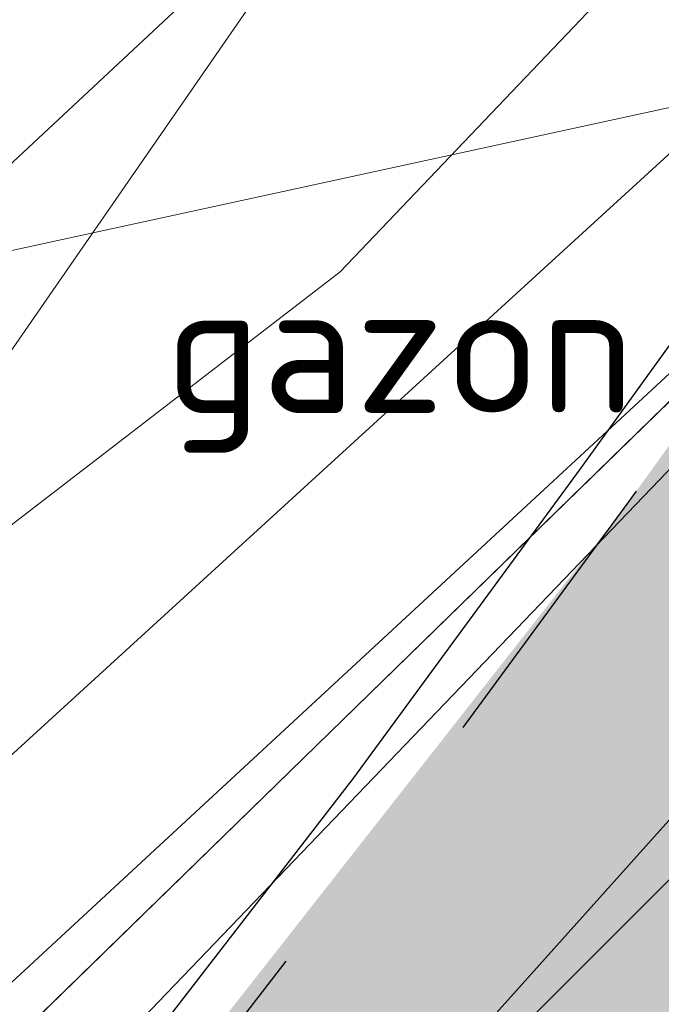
# Model space of a CAD drawing. Header units: metres. Extents: x 163628 to 167855, y 402678 to 405435.
# Tile 715 of 1056: x 165676.814 to 165677.69, y 404061.812 to 404063.156. Entities that reach past the tile are written whole.
import ezdxf

# ---------------------------------------------------------------- set-up
doc = ezdxf.new("R2010")
doc.units = ezdxf.units.M
doc.linetypes.add('X-CA190022.004-UO-DWM_Snelfietsroute$0$VH-OPSLUITBAND_80X200', pattern=[14, 8, -2, 2, -2])
doc.layers.get('0').update_dxf_attribs({"lineweight": 25})
for name, color, linetype, lineweight in [('X-CA190022.004-UO-BGT_Ondergrond$0$GE_314_WGDRijbaanLokaleweg_Vlak_GEM', 253, 'Continuous', 9), ('X-CA190022.004-UO-BGT_Ondergrond$0$GE_367_OWGBerm_groenvoorziening_grasenk_GEM', 253, 'Continuous', 9), ('X-CA190022.004-UO-DTM inmeting$0$B-WE-AL-AANPIJLING-T18', 246, 'Continuous', 0), ('X-CA190022.004-UO-DTM inmeting$0$B-WE-VH-VERHARDING_ASFALT-G', 246, 'Continuous', 0), ('X-CA190022.004-UO-DWM_Snelfietsroute$0$N-WE-VH-KANTOPSLUITING_ACHTERKANTBAND-G', 125, 'Continuous', 25), ('X-CA190022.004-UO-DWM_Snelfietsroute$0$N-WE-VH-KANTOPSLUITING_OPSLUITBAND_80X200-G', 125, 'X-CA190022.004-UO-DWM_Snelfietsroute$0$VH-OPSLUITBAND_80X200', 25), ('X-CA190022.004-UO-KAD_Percelen$0$B-WE-KG-GRENS_PERCEEL-GV', 150, 'Continuous', 9)]:
    doc.layers.add(name, color=color, linetype=linetype, lineweight=lineweight)
doc.layers.add('X-CA190022.004-UO-DTM inmeting$0$X-XX-AL-MEETPUNT-S', color=246, linetype='Continuous', lineweight=0, plot=False)
for name, color, linetype, lineweight, transparency in [('X-CA190022.004-UO-KL_Wenstracé_v0.3$0$N-WE-KL-TRACE_WENSTRACE-G 1.5m', 24, 'Continuous', 35, 0.6), ('X-CA190022.004-UO-KLIC$0$B-OI-KL-DATA_KPN_0000546663_VECT_19O042616-G', 42, 'X-CA190022.004-UO-KLIC$0$1-200 TELEFONIE-KPN', 0, 0.25), ('X-CA190022.004-UO-KLIC$0$B-OI-KL-DATA_REGGEFIBER OPERATOR B.V._0000579733_VECT_19O042616-G', 42, 'X-CA190022.004-UO-KLIC$0$1-200 REGGEFIBER', 0, 0.25), ('X-CA190022.004-UO-KLIC$0$B-OI-KL-DATA_ZIGGO BV_0000546674_VECT_19O042616-G', 42, 'X-CA190022.004-UO-KLIC$0$1-200 ZIGGO', 0, 0.25), ('X-CA190022.004-UO-KLIC$0$B-OI-KL-WATER_BW_0000551269_VECT_19O042616-G', 42, 'X-CA190022.004-UO-KLIC$0$1-200 WATERLEIDING', 0, 0.25), ('X-CA190022.004-UO-KLIC$0$B-WE-KL-ET_LS-G', 42, 'X-CA190022.004-UO-KLIC$0$1-200 LAAGSPANNING', 0, 0.25), ('X-CA190022.004-UO-KLIC$0$B-WE-KL-ET_LS_KABELBED-G', 42, 'X-CA190022.004-UO-KLIC$0$1-200 LAAGSPANNING', 0, 0.25), ('X-CA190022.004-UO-KLIC$0$B-WE-KL-ET_MS-G', 42, 'X-CA190022.004-UO-KLIC$0$1-200 MIDDENSPANNING', 0, 0.25), ('X-CA190022.004-UO-KLIC$0$B-WE-KL-GAS_LD-G', 42, 'X-CA190022.004-UO-KLIC$0$1-200 GASLEIDING LAGE DRUK', 0, 0.25)]:
    doc.layers.add(name, color=color, linetype=linetype, lineweight=lineweight, transparency=transparency)
doc.styles.add('X-CA190022.004-UO-DTM inmeting$0$NLCS-ISO', font='isocpeur.ttf', dxfattribs={"height": 2.5})
doc.styles.add('X-CA190022.004-UO-KLIC$0$NLCS-ISO', font='NLCS-ISO.ttf')
doc.linetypes.add('X-CA190022.004-UO-KLIC$0$1-200 GASLEIDING LAGE DRUK', pattern='A,1.5,-0.6,["GAS LD",X-CA190022.004-UO-KLIC$0$NLCS-ISO,S=0.24,R=0,X=-0.5,Y=-0.12],-0.7', length=2.8)
doc.linetypes.add('X-CA190022.004-UO-KLIC$0$1-200 LAAGSPANNING', pattern='A,1.5,-0.6,["LS",X-CA190022.004-UO-KLIC$0$NLCS-ISO,S=0.24,R=0,X=-0.45,Y=-0.12],-0.05', length=2.15)
doc.linetypes.add('X-CA190022.004-UO-KLIC$0$1-200 MIDDENSPANNING', pattern='A,1.5,-0.6,["MS",X-CA190022.004-UO-KLIC$0$NLCS-ISO,S=0.24,R=0,X=-0.5,Y=-0.12],-0.05', length=2.15)
doc.linetypes.add('X-CA190022.004-UO-KLIC$0$1-200 REGGEFIBER', pattern='A,1.5,-0.6,["REGGEFIBER",X-CA190022.004-UO-KLIC$0$NLCS-ISO,S=0.24,R=0,X=-0.5,Y=-0.12],-0.65', length=2.75)
doc.linetypes.add('X-CA190022.004-UO-KLIC$0$1-200 TELEFONIE-KPN', pattern='A,1.5,-0.6,["KPN",X-CA190022.004-UO-KLIC$0$NLCS-ISO,S=0.24,R=0,X=-0.5,Y=-0.12],-0.3', length=2.4)
doc.linetypes.add('X-CA190022.004-UO-KLIC$0$1-200 WATERLEIDING', pattern='A,1.5,-0.6,["WATER",X-CA190022.004-UO-KLIC$0$NLCS-ISO,S=0.24,R=0,X=-0.5,Y=-0.12],-0.65', length=2.75)
doc.linetypes.add('X-CA190022.004-UO-KLIC$0$1-200 ZIGGO', pattern='A,1.5,-0.6,["ZIGGO",X-CA190022.004-UO-KLIC$0$NLCS-ISO,S=0.24,R=0,X=-0.5,Y=-0.12],-0.5', length=2.6)

# ---------------------------------------------------------------- blocks, each defined once
blk = doc.blocks.new('X-CA190022.004-UO-DTM inmeting$0$punt')
at = {"color": 0, "lineweight": -2}
blk.add_line((0, 0), (0, 0), dxfattribs=at)

msp = doc.modelspace()

# ---------------------------------------------------------------- linework, layer by layer
at = {"layer": 'X-CA190022.004-UO-BGT_Ondergrond$0$GE_314_WGDRijbaanLokaleweg_Vlak_GEM', "extrusion": (0, 0, -1)}
msp.add_arc((-165627.9204, 404108.7246), 72.11, 211.384689, 240.300856, dxfattribs=at)
at = {"layer": 'X-CA190022.004-UO-BGT_Ondergrond$0$GE_314_WGDRijbaanLokaleweg_Vlak_GEM'}
msp.add_arc((165623.999, 404115.4495), 75.7797, 311.045111, 322.497387, dxfattribs=at)
at = {"layer": 'X-CA190022.004-UO-BGT_Ondergrond$0$GE_367_OWGBerm_groenvoorziening_grasenk_GEM'}
msp.add_arc((165627.9204, 404108.7246), 72.11, 299.699144, 328.615311, dxfattribs=at)
at = {"layer": 'X-CA190022.004-UO-BGT_Ondergrond$0$GE_367_OWGBerm_groenvoorziening_grasenk_GEM', "extrusion": (0, 0, -1)}
msp.add_arc((-165623.999, 404115.4495), 75.7797, 217.502613, 228.954889, dxfattribs=at)
at = {"layer": 'X-CA190022.004-UO-DTM inmeting$0$B-WE-VH-VERHARDING_ASFALT-G'}
msp.add_polyline3d([(165692.467, 404081.283, 9.011), (165690.492, 404078.619, 9.015), (165688.163, 404075.127, 9.011), (165687.418, 404074.012, 9.009), (165685.769, 404072.007, 9.052), (165683.108, 404068.492, 9.046), (165680.191, 404064.848, 9.068), (165677.184, 404061.487, 9.092), (165674.539, 404058.944, 9.177), (165671.821, 404056.725, 9.214), (165668.888, 404054.742, 9.216), (165664.997, 404052.397, 9.208), (165664.184, 404051.983, 9.201), (165661.309, 404050.306, 9.188), (165657.372, 404048.088, 9.161), (165655.189, 404046.873, 9.152), (165655.094, 404046.534, 9.163), (165651.321, 404044.732, 9.168), (165648.297, 404043.223, 9.172), (165643.616, 404040.892, 9.203)], dxfattribs=at)
at = {"layer": 'X-CA190022.004-UO-DWM_Snelfietsroute$0$N-WE-VH-KANTOPSLUITING_ACHTERKANTBAND-G', "ltscale": 0.2, "flags": 128}
msp.add_lwpolyline([(165683.6085, 404070.9117), (165677.5788, 404062.5431), (165677.2692, 404062.1215), (165676.7328, 404061.4278), (165676.1789, 404060.7552), (165675.6046, 404060.0999), (165675.0104, 404059.4626), (165674.3969, 404058.8439), (165673.7646, 404058.2443), (165673.1083, 404057.6593), (165672.831, 404057.4228), (165672.4508, 404057.1086), (165671.7613, 404056.5663), (165671.0602, 404056.0489), (165670.3435, 404055.5533), (165669.6119, 404055.08), (165668.8661, 404054.6295), (165668.1068, 404054.2021), (165667.3281, 404053.7948), (165666.973, 404053.6191), (165663.6125, 404051.9854), (165661.0825, 404053.239)], dxfattribs=at)
at = {"layer": 'X-CA190022.004-UO-DWM_Snelfietsroute$0$N-WE-VH-KANTOPSLUITING_OPSLUITBAND_80X200-G', "ltscale": 0.2, "flags": 128}
msp.add_lwpolyline([(165686.892, 404077.209), (165687.5552, 404077.1077), (165683.3145, 404071.2221), (165683.7202, 404070.9299), (165677.6435, 404062.496), (165677.3331, 404062.0734), (165676.7954, 404061.3779), (165676.2399, 404060.7034), (165675.664, 404060.0463), (165675.0681, 404059.4072), (165674.4528, 404058.7867), (165673.8187, 404058.1855), (165673.1609, 404057.599), (165672.8824, 404057.3616), (165672.501, 404057.0464), (165671.8098, 404056.5027), (165671.1067, 404055.9838), (165670.388, 404055.4868), (165669.6544, 404055.0122), (165668.9064, 404054.5604), (165668.145, 404054.1318), (165667.3644, 404053.7235), (165667.0082, 404053.5472), (165663.6122, 404051.8963), (165661.047, 404053.1673)], dxfattribs=at)
at = {"layer": 'X-CA190022.004-UO-KAD_Percelen$0$B-WE-KG-GRENS_PERCEEL-GV', "flags": 128}
msp.add_lwpolyline([(165816.43, 404126.37), (165784.658, 404112.989), (165755.734, 404100.808), (165751.56, 404099.05), (165737.97, 404093.3), (165736.06, 404093.5), (165713.66, 404097), (165702.01, 404098.82), (165690.38, 404082.32), (165674.48, 404059.35), (165670.46, 404057.52), (165663.93, 404054.55), (165655.8, 404050.85), (165652.73, 404049.83), (165641.99, 404044.65), (165623.44, 404035.76)], dxfattribs=at)
msp.add_lwpolyline([(165690.38, 404082.32), (165674.91, 404093.63), (165667.64, 404098.95), (165667.976, 404099.472), (165665.788, 404100.713), (165660.103, 404103.938), (165653.44, 404091.26), (165661.73, 404073.54), (165664.14, 404068.15), (165664.04, 404068.11), (165664.56, 404066.96), (165665.39, 404067.33), (165665.79, 404066.43), (165666.36, 404066.69), (165669.47, 404059.75), (165670.46, 404057.52), (165674.48, 404059.35)], close=True, dxfattribs=at)
at = {"layer": 'X-CA190022.004-UO-KL_Wenstracé_v0.3$0$N-WE-KL-TRACE_WENSTRACE-G 1.5m', "lineweight": 18, "ltscale": 0.2, "const_width": 1.5}
msp.add_lwpolyline([(165576.1178, 404009.7862, 0.039739), (165596.166, 404018.2749), (165667.3415, 404052.8753, 0.124118), (165678.2474, 404062.0512), (165690.192, 404078.629, -0.152208), (165708.4365, 404092.3363, -0.152208)], format="xyb", dxfattribs=at)
at = {"layer": 'X-CA190022.004-UO-KLIC$0$B-OI-KL-DATA_KPN_0000546663_VECT_19O042616-G', "flags": 128}
msp.add_lwpolyline([(165703.5, 404097.5), (165696.1667, 404088.1667), (165685.5, 404071.8333), (165681.5, 404066.5), (165673.5, 404058.1667), (165672.5, 404057.5), (165666.5, 404053.1667), (165665.1667, 404052.5), (165609.5, 404024.8333), (165553.5, 403998.1667), (165544.1667, 403994.5), (165539.5, 403992.1667), (165525.8333, 403979.1667), (165525.8333, 403978.5), (165532.1667, 403975.8333)], dxfattribs=at)
at = {"layer": 'X-CA190022.004-UO-KLIC$0$B-OI-KL-DATA_REGGEFIBER OPERATOR B.V._0000579733_VECT_19O042616-G', "flags": 128}
msp.add_lwpolyline([(165697.8333, 404092.1667), (165685.8333, 404075.1667), (165684.5, 404071.8333), (165683.5, 404070.5), (165681.5, 404067.5), (165679.1667, 404065.1667), (165674.1667, 404060.5)], dxfattribs=at)
at = {"layer": 'X-CA190022.004-UO-KLIC$0$B-OI-KL-DATA_ZIGGO BV_0000546674_VECT_19O042616-G', "flags": 128}
msp.add_lwpolyline([(165690.1667, 404077.8333), (165689.5, 404077.8333), (165688.1667, 404076.1667), (165682.5, 404067.8333), (165680.8333, 404065.8333), (165673.1667, 404058.8333)], dxfattribs=at)
at = {"layer": 'X-CA190022.004-UO-KLIC$0$B-OI-KL-WATER_BW_0000551269_VECT_19O042616-G', "flags": 128}
msp.add_lwpolyline([(165679.8333, 404063.5), (165672.1667, 404061.8333)], dxfattribs=at)
at = {"layer": 'X-CA190022.004-UO-KLIC$0$B-WE-KL-ET_LS-G'}
for points in [[(165665.172, 404053.83), (165670.881, 404056.894), (165672.103, 404057.458), (165672.317, 404057.632), (165673.309, 404058.468), (165673.676, 404058.791), (165674.025, 404059.108), (165674.214, 404059.284), (165674.358, 404059.419), (165675.363, 404060.374), (165675.885, 404060.866), (165677.803, 404062.735), (165678.24, 404063.179), (165678.661, 404063.612), (165679.064, 404064.037), (165681.035, 404066.394), (165682.17, 404067.752), (165683.17, 404069.13), (165684.044, 404070.328), (165685.755, 404072.306), (165694.425, 404084.658), (165700.472, 404093.355)], [(165678.24, 404063.179), (165677.803, 404062.735), (165675.885, 404060.866), (165675.363, 404060.374), (165674.358, 404059.419), (165674.214, 404059.284), (165674.025, 404059.108), (165673.676, 404058.791), (165673.309, 404058.468), (165672.317, 404057.632), (165672.103, 404057.458), (165671.89, 404057.286), (165671.446, 404056.934)], [(165678.24, 404063.179), (165677.803, 404062.735), (165675.885, 404060.866), (165675.363, 404060.374), (165674.358, 404059.419), (165674.214, 404059.284), (165674.025, 404059.108), (165673.676, 404058.791), (165673.309, 404058.468), (165672.317, 404057.632), (165672.103, 404057.458), (165671.89, 404057.286), (165671.446, 404056.934)]]:
    msp.add_lwpolyline(points, dxfattribs=at)
at = {"layer": 'X-CA190022.004-UO-KLIC$0$B-WE-KL-ET_LS_KABELBED-G'}
msp.add_lwpolyline([(165681.035, 404066.394), (165679.064, 404064.037), (165678.661, 404063.612), (165678.24, 404063.179), (165677.803, 404062.735), (165675.885, 404060.866), (165675.363, 404060.374), (165674.358, 404059.419), (165674.214, 404059.284), (165674.025, 404059.108), (165673.676, 404058.791), (165673.309, 404058.468), (165672.317, 404057.632), (165672.103, 404057.458)], dxfattribs=at)
at = {"layer": 'X-CA190022.004-UO-KLIC$0$B-WE-KL-ET_MS-G', "linetype": 'X-CA190022.004-UO-KLIC$0$1-200 MIDDENSPANNING'}
msp.add_lwpolyline([(165679.785, 404064.601), (165676.334, 404061.409), (165675.356, 404060.59), (165674.331, 404059.762), (165673.259, 404058.924), (165672.139, 404058.076), (165670.972, 404057.217), (165669.758, 404056.349), (165668.496, 404055.471), (165667.187, 404054.582), (165666.969, 404054.436), (165666.545, 404054.152), (165665.351, 404053.379), (165664.98, 404053.147), (165664.623, 404052.928), (165664.279, 404052.722), (165663.037, 404052.026), (165662.761, 404051.885), (165662.491, 404051.746), (165658.095, 404049.492), (165656.49, 404048.669)], dxfattribs=at)
at = {"layer": 'X-CA190022.004-UO-KLIC$0$B-WE-KL-GAS_LD-G'}
msp.add_lwpolyline([(165697.146, 404089.539), (165683.025, 404068.861), (165677.251, 404062.812), (165673.556, 404059.966), (165666.98, 404056.788), (165664.279, 404055.482), (165665.832, 404052.262), (165655.977, 404047.389), (165638.98, 404039.176), (165634.742, 404037.128), (165634.026, 404036.782), (165621.458, 404030.709), (165620.449, 404030.221), (165619.207, 404029.621), (165618.847, 404029.447)], dxfattribs=at)

# ---------------------------------------------------------------- block references
at = {"layer": 'X-CA190022.004-UO-DTM inmeting$0$X-XX-AL-MEETPUNT-S', "linetype": 'ByBlock', "lineweight": -2}
msp.add_blockref('X-CA190022.004-UO-DTM inmeting$0$punt', (165677.333, 404062.682, 9.167), dxfattribs=at)

# ---------------------------------------------------------------- texts
at = {"layer": 'X-CA190022.004-UO-DTM inmeting$0$B-WE-AL-AANPIJLING-T18', "linetype": 'ByBlock', "insert": (165677.333, 404062.682, 9.167), "char_height": 0.18, "attachment_point": 5, "style": 'X-CA190022.004-UO-DTM inmeting$0$NLCS-ISO'}
msp.add_mtext('gazon', dxfattribs=at)

doc.saveas('drawing.dxf')
